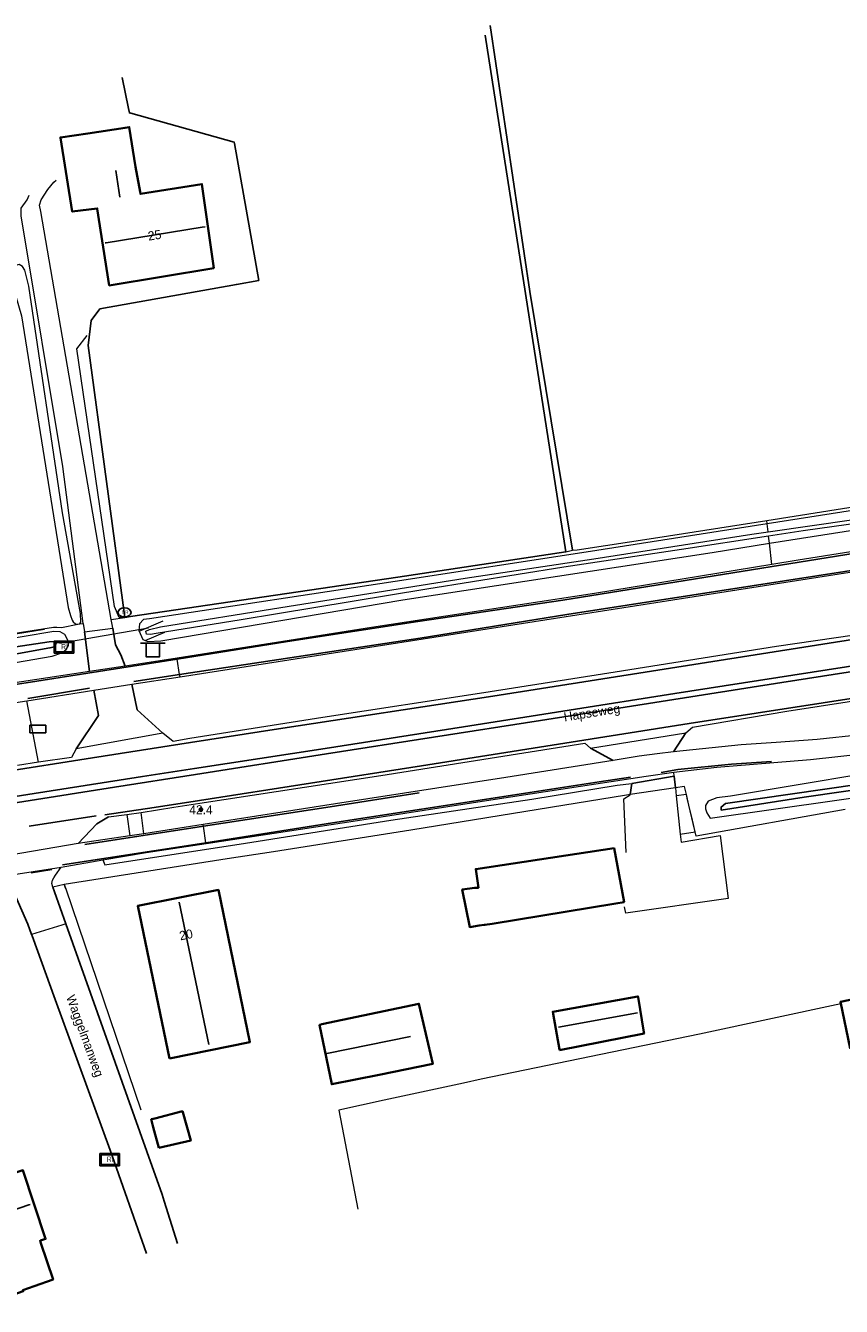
# Model space of a CAD drawing. Header units: metres. Extents: x 169249 to 194689, y 406250 to 412203.
# Tile 258 of 442: x 185880 to 185971, y 410450 to 410593. Entities that reach past the tile are written whole.
import ezdxf
from ezdxf.enums import TextEntityAlignment as Align

# ---------------------------------------------------------------- set-up
doc = ezdxf.new("R2010")
doc.units = ezdxf.units.M
doc.linetypes.add('BGT_NLCS_N264$0$AM-AS', pattern=[16, 10, -2, 2, -2])
doc.layers.get('0').update_dxf_attribs({"linetype": 'CONTINUOUS'})
for name, color, linetype, lineweight in [('BGT_NLCS_N264$0$B-WE-AM-AS_KUNSTWERK_DUIKER-GV', 252, 'BGT_NLCS_N264$0$AM-AS', 18), ('BGT_NLCS_N264$0$B-WE-IE-TERREINAFSCHEIDING_KUNSTMATIG_HEKWERK-G', 252, 'BGT_NLCS_N264$0$IE-TERREINAFSCHEIDING-KUNSTMATIG', 18), ('BGT_NLCS_N264$0$B-WE-IE-TERREINAFSCHEIDING_KUNSTMATIG_MUUR-G', 252, 'BGT_NLCS_N264$0$IE-TERREINAFSCHEIDING-KUNSTMATIG-DICHT', 18), ('BGT_NLCS_N264$0$B-WE-OG-TOPOGRAFIE_BEBOUWING-G', 252, 'CONTINUOUS', 35), ('BGT_NLCS_N264$0$B-WE-OG-TOPOGRAFIE_CULTUURSCHEIDING-G', 252, 'CONTINUOUS', 18), ('BGT_NLCS_N264$0$B-WE-OG-TOPOGRAFIE_TERREIN_AGRARISCH-GV', 252, 'CONTINUOUS', 18), ('BGT_NLCS_N264$0$B-WE-OG-TOPOGRAFIE_TERREIN_GROEN-GV', 252, 'CONTINUOUS', 18), ('BGT_NLCS_N264$0$B-WE-OG-TOPOGRAFIE_TERREIN_GROEN_BOS-GV', 252, 'CONTINUOUS', 18), ('BGT_NLCS_N264$0$B-WE-OG-TOPOGRAFIE_TERREIN_ONBEGROEID-GV', 252, 'CONTINUOUS', 18), ('BGT_NLCS_N264$0$B-WE-OG-TOPOGRAFIE_WATER-GV', 252, 'CONTINUOUS', 18), ('BGT_NLCS_N264$0$B-WE-OG-TOPOGRAFIE_WEG_BERM-GV', 252, 'CONTINUOUS', 18), ('BGT_NLCS_N264$0$B-WE-OG-TOPOGRAFIE_WEG_RIJWEG-GV', 252, 'CONTINUOUS', 18), ('BGT_NLCS_N264$0$B-WE-OG-TOPOGRAFIE_WEG_RIJWIELPAD-GV', 252, 'CONTINUOUS', 18), ('BGT_NLCS_N264$0$B-WE-OG-TOPOGRAFIE_WEG_VERHARD-G', 252, 'CONTINUOUS', 18), ('BGT_NLCS_N264$0$B-WE-VW-VERKEERSTEKEN_BORD-S', 252, 'CONTINUOUS', 25), ('X-XX-AL-REFERENTIE-G', 7, 'CONTINUOUS', 18)]:
    doc.layers.add(name, color=color, linetype=linetype, lineweight=lineweight)
for name, color, linetype in [('BGT_NLCS_N264$0$B-WE-IE-MEUBILAIR_WEGMEUBILAIR-S', 252, 'CONTINUOUS'), ('BGT_NLCS_N264$0$B-WE-IE-TERREINAFSCHEIDING_KUNSTMATIG_HEKWERK_RASTER-G', 252, 'CONTINUOUS'), ('BGT_NLCS_N264$0$B-WE-KG-KADASTRAAL_NOK-G', 252, 'CONTINUOUS'), ('BGT_NLCS_N264$0$B-WE-KL-WATER_BRANDLEIDING_PUT-S', 252, 'CONTINUOUS'), ('BGT_NLCS_N264$0$B-WE-OG-TOPOGRAFIE_WATER_SLOOT-GV', 252, 'CONTINUOUS'), ('BGT_NLCS_N264$0$B-WE-OG-TOPOGRAFIE_WEG_INRIT-GV', 252, 'CONTINUOUS'), ('BGT_NLCS_N264$0$B-WE-OG-TOPOGRAFIE_WEG_RIJWEG-G', 252, 'CONTINUOUS'), ('BGT_NLCS_N264$0$B-WE-VW-MARKERING-G', 252, 'CONTINUOUS'), ('BGT_NLCS_N264$0$Label_Nummeraanduidingreeks', 252, 'CONTINUOUS'), ('BGT_NLCS_N264$0$Label_Openbareruimte', 252, 'CONTINUOUS'), ('BGT_NLCS_N264$0$Label_Puntobject', 252, 'CONTINUOUS'), ('BGT_NLCS_N264$0$Taludsymbool_Oever', 252, 'CONTINUOUS')]:
    doc.layers.add(name, color=color, linetype=linetype)
doc.styles.add('BGT_NLCS_N264$0$NLCS-ISO', font='NLCS-ISO.ttf')
doc.styles.add('BGT_NLCS_N264$0$STANDARD', font='txt')
doc.linetypes.add('BGT_NLCS_N264$0$IE-TERREINAFSCHEIDING-KUNSTMATIG', pattern='A,4,[82,NLCS.SHX,S=0.75,R=90,X=0,Y=0],4,-2', length=10)
doc.linetypes.add('BGT_NLCS_N264$0$IE-TERREINAFSCHEIDING-KUNSTMATIG-DICHT', pattern='A,8,-1,[82,NLCS.SHX,S=0.75,R=90,X=0,Y=0],-1', length=10)

# ---------------------------------------------------------------- blocks, each defined once
blk = doc.blocks.new('BGT_NLCS_N264$0$SVW-VERKEERSTEKEN_BORD_ANWB-SO')
blk.add_line((-1.375, 0), (1.375, 0))
at = {"flags": 128}
blk.add_lwpolyline([(-0.75, 0), (-0.75, -1.5), (0.75, -1.5), (0.75, 0)], close=True, dxfattribs=at)
blk = doc.blocks.new('BGT_NLCS_N264$0$SKL-ET_OV_KAST_ALGEMEEN-SO')
for p, q in [((-0.91, 0.44), (0.84, 0.44)), ((-0.91, -0.43), (-0.91, 0.44)), ((0.84, 0.44), (0.84, -0.43)), ((0.84, -0.43), (-0.91, -0.43))]:
    blk.add_line(p, q)
blk = doc.blocks.new('BGT_NLCS_N264$0$SRI-TERREINKAST-SO')
at = {"ltscale": 0.1}
h = blk.add_hatch(color=256, dxfattribs=at)
h.paths.add_polyline_path([(1.16, 0.64), (-1.01, 0.64), (-1.01, -0.71), (1.16, -0.71)])
h.paths.add_polyline_path([(1.01, 0.49), (-0.86, 0.49), (-0.86, -0.56), (1.01, -0.56)], flags=16)
at = {"flags": 128}
for points in [[(1.16, 0.64), (-1.01, 0.64), (-1.01, -0.71), (1.16, -0.71)], [(1.01, 0.49), (-0.86, 0.49), (-0.86, -0.56), (1.01, -0.56)]]:
    blk.add_lwpolyline(points, close=True, dxfattribs=at)
at = {"style": 'BGT_NLCS_N264$0$NLCS-ISO'}
blk.add_text('RI', height=0.6, dxfattribs=at).set_placement((-0.26, -0.29))
blk = doc.blocks.new('BGT_NLCS_N264$0$SIE-WEG_STRAATPOT_BRANDKRAAN-SO')
blk.add_ellipse((0, 0), major_axis=(-0.729, 0), ratio=0.685994)
at = {"style": 'BGT_NLCS_N264$0$NLCS-ISO'}
blk.add_text('BR', height=0.4, dxfattribs=at).set_placement((-0.3, -0.15))
blk = doc.blocks.new('BGT_NLCS_N264$0$SIE-WEG_PAAL_ALGEMEEN_TYPE_02-SO')
at = {"ltscale": 0.5}
h = blk.add_hatch(color=256, dxfattribs=at)
h.paths.add_polyline_path([(0, 0), (0.1875, 0, 0.41421356), (0, 0.1875)])
h.paths.add_polyline_path([(0, -0.1875), (0, 0), (-0.1875, 0, 0.41421356)])
for p, q in [((-0.1875, 0), (0.1875, 0)), ((0, -0.1875), (0, 0.1875))]:
    blk.add_line(p, q, dxfattribs=at)
blk.add_circle((0, 0), 0.1875, dxfattribs=at)
blk = doc.blocks.new('BGT_NLCS_N264$0$BGT_NLCS_N264_ACAD_1_FMEBLOCK15')
at = {"layer": 'BGT_NLCS_N264$0$Taludsymbool_Oever', "color": 7, "lineweight": 18}
for p, q in [((-1.43, -0.05, 10.66), (1.24, 1.08, 10.66)), ((-0.76, -1.08, 10.66), (1.43, -0.15, 10.66))]:
    blk.add_line(p, q, dxfattribs=at)
blk = doc.blocks.new('BGT_NLCS_N264')
at = {"layer": 'BGT_NLCS_N264$0$B-WE-AM-AS_KUNSTWERK_DUIKER-GV'}
blk.add_line((185884.24, 410523.95, 9.84), (185894.09, 410525.64, 9.8), dxfattribs=at)
at = {"layer": 'BGT_NLCS_N264$0$B-WE-IE-TERREINAFSCHEIDING_KUNSTMATIG_HEKWERK-G'}
for p, q in [((185953.94, 410507.1, 10.74), (185953.73, 410507.98, 10.74)), ((185954.22, 410505.91, 10.73), (185953.94, 410507.1, 10.74)), ((185955.03, 410502.47, 10.71), (185954.22, 410505.91, 10.73)), ((185971.61, 410505.43, 10.69), (185955.03, 410502.47, 10.71)), ((185884.74, 410497.1, 10.76), (185884.74, 410497.1, 10.76)), ((185884.74, 410497.1, 10.76), (185884.91, 410496.6, 10.76)), ((185884.91, 410496.6, 10.76), (185893.26, 410472.02, 10.75))]:
    blk.add_line(p, q, dxfattribs=at)
blk.add_polyline3d([(185971.13, 410483.79, 10.56), (185955.39, 410480.44, 10.61), (185931.1, 410475.41, 10.62), (185929.13, 410475, 10.62), (185920.32, 410473.09, 10.66), (185915.27, 410471.99, 10.69)], dxfattribs=at)
at = {"layer": 'BGT_NLCS_N264$0$B-WE-IE-TERREINAFSCHEIDING_KUNSTMATIG_HEKWERK_RASTER-G'}
for p, q in [((185931.56, 410591.58, 10.59), (185940.51, 410534.09, 10.55)), ((185940.51, 410534.09, 10.55), (185921.83, 410531.29, 10.52)), ((185921.83, 410531.29, 10.52), (185892.11, 410526.9, 10.66)), ((185892.11, 410526.9, 10.66), (185891.48, 410526.8, 10.66)), ((185882.53, 410525.5, 10.53), (185873.69, 410524.05, 10.53))]:
    blk.add_line(p, q, dxfattribs=at)
for points in [[(185941.28, 410534.26, 10.47), (185936.51, 410563.06, 10.53), (185932.11, 410592.64, 10.56)], [(185891.48, 410526.8, 10.66), (185887.4, 410557.04, 10.77), (185887.71, 410559.82, 10.81), (185888.7, 410561.11, 10.82), (185903.89, 410563.85, 10.63), (185906.37, 410564.29, 10.6), (185903.66, 410579.51, 10.54), (185903.63, 410579.68, 10.54), (185892.13, 410582.89, 10.68), (185891.98, 410582.93, 10.69), (185891.88, 410583.43, 10.67), (185891.19, 410586.86, 10.6)]]:
    blk.add_polyline3d(points, dxfattribs=at)
at = {"layer": 'BGT_NLCS_N264$0$B-WE-IE-TERREINAFSCHEIDING_KUNSTMATIG_MUUR-G'}
blk.add_line((185947.26, 410507.04, 10.96), (185923.28, 410503.12, 10.91), dxfattribs=at)
at = {"layer": 'BGT_NLCS_N264$0$B-WE-KG-KADASTRAAL_NOK-G'}
for p, q in [((185890.92, 410573.55, 15), (185890.46, 410576.53, 14.98)), ((185900.8, 410479.27, 18.31), (185897.52, 410495.11, 18.29)), ((185948.5, 410482.8, 13.38), (185939.73, 410481.21, 13.35)), ((185923.25, 410480.17, 15.08), (185913.96, 410478.27, 15.13))]:
    blk.add_line(p, q, dxfattribs=at)
for points in [[(185900.41, 410570.26, 17.31), (185900.08, 410570.21, 17.31), (185889.38, 410568.48, 17.31), (185889.29, 410568.46, 17.31)], [(185880.94, 410461.5, 18.65), (185880.81, 410461.45, 18.65), (185873.7, 410459, 18.64)]]:
    blk.add_polyline3d(points, dxfattribs=at)
at = {"layer": 'BGT_NLCS_N264$0$B-WE-OG-TOPOGRAFIE_BEBOUWING-G'}
for points in [[(185887.36, 410580.65, 13.99), (185891.49, 410581.28, 13.95), (185891.97, 410581.35, 13.95), (185892.66, 410576.93, 13.97), (185893.17, 410574.15, 13.89), (185893.21, 410573.91, 14.61), (185900.04, 410575.01, 14.61), (185901.37, 410565.66, 14.57), (185889.73, 410563.73, 14.65), (185888.41, 410572.27, 15.12), (185888.41, 410572.29, 14.05), (185885.62, 410571.94, 14.05), (185885.62, 410571.96, 14.05), (185884.32, 410580.14, 14.02), (185884.31, 410580.19, 14.02), (185887.36, 410580.65, 13.99)], [(185931.45, 410492.6, 12.84), (185930.88, 410492.51, 12.81), (185929.84, 410492.34, 12.78), (185929, 410496.54, 12.73), (185930.39, 410496.73, 12.83), (185930.8, 410496.72, 13.71), (185930.51, 410498.79, 13.26), (185945.9, 410501.12, 13.34), (185947, 410495.13, 14.47), (185946.1, 410494.98, 14.47), (185932.32, 410492.72, 14.4), (185931.52, 410492.59, 14.39), (185931.47, 410492.59, 13.4), (185931.45, 410492.6, 12.84)], [(185896.45, 410477.72, 14.32), (185892.9, 410494.71, 14.27), (185901.88, 410496.49, 14.4), (185905.38, 410479.55, 14.35), (185896.45, 410477.72, 14.32)], [(185981.85, 410480.89, 12.82), (185980.84, 410480.68, 12.87), (185972.25, 410478.86, 13.32), (185972.17, 410478.85, 13.32), (185971.08, 410484.02, 13.35), (185980.73, 410486.04, 12.56), (185981.85, 410480.89, 12.82)], [(185914.51, 410474.87, 13.1), (185914.48, 410474.86, 13.11), (185913.14, 410481.48, 13.1), (185913.19, 410481.49, 13.1), (185913.38, 410481.53, 13.1), (185924.18, 410483.81, 13.03), (185925.72, 410477.12, 13.08), (185919.75, 410475.92, 13.09), (185914.51, 410474.87, 13.1)], [(185939.83, 410478.66, 12.89), (185939.82, 410478.72, 12.89), (185939.12, 410482.7, 13.02), (185939.08, 410482.92, 13.02), (185948.55, 410484.63, 13.05), (185948.57, 410484.54, 13.05), (185949.2, 410480.67, 12.9), (185949.23, 410480.51, 12.89), (185939.83, 410478.66, 12.89)], [(185895.24, 410467.78, 12.71), (185894.64, 410470.09, 13.19), (185894.41, 410470.96, 13.37), (185894.45, 410470.97, 13.37), (185894.8, 410471.06, 13.37), (185897.88, 410471.85, 13.38), (185897.92, 410471.74, 13.36), (185898.81, 410468.59, 12.71), (185895.24, 410467.78, 12.71)], [(185875.38, 410450.15, 14.19), (185873.9, 410454.47, 14.18), (185874.04, 410455.12, 16.48), (185871.59, 410462.43, 16.41), (185880.13, 410465.3, 16.36), (185882.66, 410457.65, 16.43), (185882.08, 410457.48, 16.32), (185882.05, 410457.47, 16.32), (185882.13, 410457.18, 14.08), (185883.49, 410453.15, 14.12), (185881.37, 410452.39, 14.16), (185880.12, 410451.94, 14.19), (185880.17, 410451.83, 14.19), (185875.38, 410450.15, 14.19)]]:
    blk.add_polyline3d(points, dxfattribs=at)
at = {"layer": 'BGT_NLCS_N264$0$B-WE-OG-TOPOGRAFIE_CULTUURSCHEIDING-G'}
for points in [[(185886.45, 410526.07, 10.64), (185886.59, 410526.27, 10.64), (185886.53, 410527.25, 10.64), (185884.53, 410538.45, 10.63), (185880.78, 410563.65, 10.6), (185880.36, 410565.42, 10.59), (185880.09, 410565.85, 10.6), (185879.71, 410566.06, 10.6), (185879.3, 410565.96, 10.59), (185878.75, 410565.23, 10.6), (185878.73, 410564.68, 10.6), (185879.99, 410560.33, 10.57), (185885.17, 410527.89, 10.57), (185885.41, 410527, 10.62), (185885.6, 410526.49, 10.63), (185885.74, 410526.32, 10.64), (185885.98, 410526.1, 10.64), (185886.26, 410526.04, 10.64)], [(185891.48, 410526.8, 10.66), (185890.84, 410526.78, 10.72), (185890.32, 410528, 10.72), (185886.13, 410556.68, 10.75), (185887.28, 410558.17, 10.78)]]:
    blk.add_polyline3d(points, dxfattribs=at)
at = {"layer": 'BGT_NLCS_N264$0$B-WE-OG-TOPOGRAFIE_TERREIN_AGRARISCH-GV'}
for p, q in [((185940.51, 410534.09, 10.55), (185941.28, 410534.26, 10.47)), ((185941.28, 410534.26, 10.47), (185941.77, 410534.33, 10.47)), ((185892.11, 410526.9, 10.66), (185921.83, 410531.29, 10.52)), ((185892.11, 410526.9, 10.66), (185892.11, 410526.9, 10.66))]:
    blk.add_line(p, q, dxfattribs=at)
blk.add_polyline3d([(185873.69, 410524.07, 10.55), (185879.97, 410525.14, 10.51), (185883.54, 410525.73, 10.54), (185883.92, 410525.72, 10.55)], dxfattribs=at)
at = {"layer": 'BGT_NLCS_N264$0$B-WE-OG-TOPOGRAFIE_TERREIN_GROEN-GV'}
for p, q in [((185884.74, 410497.1, 10.76), (185883.48, 410496.77, 10.78)), ((185884.91, 410496.6, 10.4), (185884.74, 410497.1, 10.76)), ((185884.74, 410497.1, 10.76), (185884.74, 410497.1, 10.76))]:
    blk.add_line(p, q, dxfattribs=at)
at = {"layer": 'BGT_NLCS_N264$0$B-WE-OG-TOPOGRAFIE_TERREIN_GROEN_BOS-GV'}
blk.add_line((185962.88, 410537.58, 10.46), (185981.12, 410540.45, 10.56), dxfattribs=at)
blk.add_polyline3d([(185941.77, 410534.33, 10.47), (185950.76, 410535.68, 10.39), (185962.88, 410537.58, 10.46)], dxfattribs=at)
at = {"layer": 'BGT_NLCS_N264$0$B-WE-OG-TOPOGRAFIE_TERREIN_ONBEGROEID-GV', "linetype": 'Continuous'}
for p, q in [((185889.96, 410526.58, 10.77), (185891.48, 410526.8, 10.66)), ((185891.48, 410526.8, 10.66), (185892.11, 410526.9, 10.66)), ((185886.26, 410526.04, 10.64), (185886.45, 410526.07, 10.64)), ((185886.45, 410526.07, 10.64), (185886.85, 410526.13, 10.68)), ((185886.85, 410526.13, 10.68), (185886.97, 410525.18, 10.69)), ((185886.97, 410525.18, 10.69), (185890.12, 410525.61, 10.77)), ((185953.73, 410507.98, 10.74), (185952.71, 410507.83, 10.86)), ((185953.94, 410507.1, 10.74), (185953.73, 410507.98, 10.74)), ((185947.68, 410507.1, 10.74), (185947.26, 410507.04, 10.96)), ((185952.71, 410507.83, 10.86), (185947.68, 410507.1, 10.74)), ((185955.03, 410502.47, 10.71), (185954.92, 410502.93, 10.72))]:
    blk.add_line(p, q, dxfattribs=at)
for points in [[(185890.12, 410525.61, 10.77), (185890.05, 410526.01, 10.77), (185889.96, 410526.58, 10.77)], [(185883.92, 410525.72, 10.55), (185884.43, 410525.69, 10.57), (185886.26, 410526.04, 10.64)], [(185923.28, 410503.12, 10.91), (185908, 410500.73, 10.85), (185902.84, 410499.93, 10.83), (185884.74, 410497.1, 10.76)]]:
    blk.add_polyline3d(points, dxfattribs=at)
at = {"layer": 'BGT_NLCS_N264$0$B-WE-OG-TOPOGRAFIE_WATER-GV'}
for p, q in [((185963.03, 410536.32, 9.76), (185962.93, 410537.2, 10.42)), ((185961.23, 410536.06, 9.75), (185963.03, 410536.32, 9.76)), ((185963.18, 410535.04, 10.62), (185963.09, 410535.84, 9.8)), ((185953.94, 410507.1, 10.74), (185952.81, 410506.95, 5.67)), ((185953.94, 410507.1, 10.74), (185953.94, 410507.1, 10.74)), ((185953.26, 410502.7, 4.16), (185954.92, 410502.93, 10.72))]:
    blk.add_line(p, q, dxfattribs=at)
for points in [[(185963.18, 410535.04, 10.62), (185982.64, 410538.1, 10.66), (185983.29, 410538.33, 10.66), (185983.67, 410538.63, 10.66), (185983.87, 410538.91, 10.67), (185984.04, 410539.55, 10.66), (185983.99, 410540.08, 10.6), (185983.74, 410540.36, 10.56), (185983.61, 410540.43, 10.52), (185982.74, 410540.34, 10.47), (185979.55, 410539.8, 10.42), (185962.93, 410537.2, 10.42)], [(185963.03, 410536.32, 9.76), (185977.21, 410538.37, 9.82), (185982.42, 410539.34, 9.86), (185982.48, 410539.21, 9.88), (185982.49, 410538.95, 9.89), (185982.46, 410538.83, 9.89), (185981.81, 410538.49, 9.89), (185966.92, 410536.43, 9.81), (185963.09, 410535.84, 9.8)], [(185962.93, 410537.2, 10.42), (185942.8, 410534.05, 10.42), (185921.54, 410530.8, 10.44), (185894.21, 410526.65, 10.46), (185893.53, 410526.57, 10.54), (185893.11, 410526.07, 10.61), (185893.02, 410525.35, 10.66), (185893.31, 410524.67, 10.66), (185893.49, 410524.33, 10.68), (185894.04, 410524.11, 10.69), (185895.48, 410524.19, 10.69), (185922.38, 410528.77, 10.61), (185956.8, 410534.03, 10.61), (185963.18, 410535.04, 10.62)], [(185963.09, 410535.84, 9.8), (185953.41, 410534.34, 9.77), (185940.29, 410532.37, 9.76), (185925.07, 410529.93, 9.76), (185908.44, 410527.2, 9.76), (185904.4, 410526.53, 9.8), (185894.97, 410525.01, 9.8), (185894.33, 410524.91, 9.8), (185893.87, 410524.95, 9.8), (185893.81, 410525.27, 9.8), (185894.22, 410525.47, 9.8), (185895.45, 410525.74, 9.8), (185908.82, 410527.9, 9.76), (185929.34, 410531.15, 9.78), (185943.66, 410533.32, 9.75), (185961.23, 410536.06, 9.75)], [(185870.21, 410522.56, 10.56), (185869.87, 410521.81, 10.61), (185869.93, 410521.33, 10.62), (185870.63, 410520.34, 10.68), (185871.11, 410520.37, 10.69), (185883.39, 410522.49, 10.66), (185884.47, 410522.85, 10.66), (185884.93, 410523.22, 10.66), (185885.19, 410523.68, 10.66), (185885.16, 410524.18, 10.62), (185884.8, 410524.89, 10.61), (185884.28, 410525.2, 10.57), (185883.57, 410525.23, 10.54), (185880.05, 410524.64, 10.51), (185871.16, 410523.13, 10.55), (185870.21, 410522.56, 10.56)], [(185958.85, 410506.91, 10.74), (185957.32, 410506.72, 10.74), (185956.36, 410506.37, 10.73), (185956.05, 410505.86, 10.73), (185956.05, 410505.5, 10.73), (185956.2, 410505.04, 10.73), (185956.58, 410504.46, 10.71), (185984.52, 410508.44, 10.59), (186004.03, 410511.43, 10.7), (186004.55, 410511.62, 10.71), (186004.96, 410511.81, 10.72), (186005.41, 410512.43, 10.72), (186005.38, 410513.16, 10.76), (186005.28, 410513.69, 10.77), (186005.06, 410513.97, 10.78), (186004.63, 410514.14, 10.79), (186004.1, 410514.16, 10.8), (186002.56, 410514.07, 10.79), (185980.98, 410510.63, 10.65), (185958.85, 410506.91, 10.74)], [(185954.22, 410505.91, 10.73), (185954.08, 410506.5, 10.74), (185953.94, 410507.1, 10.74)], [(185954.92, 410502.93, 10.72), (185954.61, 410504.25, 10.72), (185954.29, 410505.61, 10.73), (185954.22, 410505.91, 10.73)]]:
    blk.add_polyline3d(points, dxfattribs=at)
at = {"layer": 'BGT_NLCS_N264$0$B-WE-OG-TOPOGRAFIE_WATER_SLOOT-GV'}
for points in [[(185871.02, 410521.5, 9.75), (185871.67, 410521.46, 9.75), (185875.51, 410522.1, 9.76), (185877.17, 410522.34, 9.84), (185883.14, 410523.41, 9.86), (185883.63, 410523.53, 9.86), (185883.83, 410523.89, 9.86), (185883.76, 410524.12, 9.85), (185883.07, 410524.07, 9.83), (185871.63, 410522.39, 9.75), (185870.93, 410521.99, 9.75), (185870.8, 410521.8, 9.75), (185871.02, 410521.5, 9.75)], [(185994.13, 410511.65, 9.85), (185980.37, 410509.28, 9.83), (185958.3, 410506.08, 9.82), (185957.79, 410505.7, 9.82), (185957.79, 410505.53, 9.82), (185957.82, 410505.37, 9.82), (185967.03, 410506.79, 9.81), (185980.7, 410508.76, 9.84), (185993.89, 410510.76, 9.84), (186003.41, 410512.23, 9.84), (186003.86, 410512.52, 9.84), (186003.97, 410512.67, 9.84), (186003.77, 410513.11, 9.84), (186002.33, 410512.97, 9.84), (185994.13, 410511.65, 9.85)]]:
    blk.add_polyline3d(points, dxfattribs=at)
at = {"layer": 'BGT_NLCS_N264$0$B-WE-OG-TOPOGRAFIE_WEG_BERM-GV'}
for p, q in [((185962.93, 410537.2, 10.42), (185962.88, 410537.58, 10.46)), ((185963.46, 410532.67, 10.73), (185963.18, 410535.04, 10.62))]:
    blk.add_line(p, q, dxfattribs=at)
at = {"layer": 'BGT_NLCS_N264$0$B-WE-OG-TOPOGRAFIE_WEG_INRIT-GV'}
for p, q in [((185886.97, 410525.18, 10.69), (185887.54, 410520.79, 10.72)), ((185952.52, 410511.85, 10.9), (185953.89, 410513.95, 10.99)), ((185943.27, 410512.25, 10.92), (185945.78, 410510.87, 10.87)), ((185947.86, 410508.33, 10.96), (185947.68, 410507.1, 10.74)), ((185952.58, 410509.12, 10.87), (185947.86, 410508.33, 10.96)), ((185952.71, 410507.83, 10.86), (185952.58, 410509.12, 10.87))]:
    blk.add_line(p, q, dxfattribs=at)
for points in [[(185891.51, 410521.37, 10.72), (185891.01, 410522.63, 10.76), (185890.45, 410523.74, 10.77), (185890.12, 410525.61, 10.77)], [(185895.68, 410513.92, 10.99), (185892.83, 410516.53, 10.96), (185892.25, 410519.38, 10.88)], [(185888.04, 410518.71, 10.73), (185888.53, 410515.87, 10.9), (185886.04, 410512.16, 10.9)], [(185886.28, 410501.63, 10.85), (185888.37, 410503.85, 10.95), (185889.65, 410504.61, 10.93)]]:
    blk.add_polyline3d(points, dxfattribs=at)
at = {"layer": 'BGT_NLCS_N264$0$B-WE-OG-TOPOGRAFIE_WEG_RIJWEG-G'}
for points in [[(185884.91, 410492.69, 10.6), (185883.64, 410496.27, 10.75), (185883.48, 410496.77, 10.78)], [(185879.36, 410495.72, 10.76), (185880.67, 410492.67, 10.69), (185881.1, 410491.51, 10.65)], [(185897.34, 410457.15, 10.76), (185895.86, 410461.84, 10.79), (185895.61, 410462.61, 10.79), (185893.92, 410467.37, 10.76), (185884.91, 410492.69, 10.6)], [(185881.1, 410491.51, 10.65), (185881.15, 410491.37, 10.65), (185883.73, 410484.3, 10.66), (185889.85, 410467.52, 10.7), (185893.87, 410456.03, 10.68)]]:
    blk.add_polyline3d(points, dxfattribs=at)
at = {"layer": 'BGT_NLCS_N264$0$B-WE-OG-TOPOGRAFIE_WEG_RIJWEG-GV'}
for p, q in [((185895.68, 410513.92, 10.99), (185886.04, 410512.16, 10.9)), ((185943.27, 410512.25, 10.92), (185953.89, 410513.95, 10.99)), ((185881.85, 410510.68, 11.01), (185879.52, 410510.31, 10.98)), ((185891.71, 410504.88, 10.96), (185893.3, 410505.08, 10.93)), ((185889.65, 410504.61, 10.93), (185891.71, 410504.88, 10.96))]:
    blk.add_line(p, q, dxfattribs=at)
for points in [[(185983.78, 410527.25, 10.97), (185983.35, 410526.39, 11.07), (185963.97, 410523.56, 11.01), (185946.02, 410520.7, 11.03), (185945.3, 410520.59, 11.03), (185931.41, 410518.42, 11.01), (185913.48, 410515.65, 10.99), (185898.69, 410513.32, 11.02), (185896.83, 410512.98, 11.02), (185895.68, 410513.92, 10.99)], [(185953.89, 410513.95, 10.99), (185954.6, 410514.58, 10.97), (185965.13, 410516.37, 10.96), (185989.31, 410520.1, 10.98)], [(185886.04, 410512.16, 10.9), (185885.55, 410511.23, 10.99), (185881.85, 410510.68, 11.01)], [(185893.3, 410505.08, 10.93), (185896.92, 410505.68, 10.98), (185899.82, 410506.13, 10.98), (185919.94, 410509.21, 10.97), (185942.65, 410512.81, 10.96), (185943.27, 410512.25, 10.92)], [(185883.48, 410496.77, 10.78), (185883.34, 410497.2, 10.8), (185883.41, 410497.56, 10.8), (185883.56, 410497.84, 10.8), (185883.75, 410498.11, 10.8), (185884.38, 410499.01, 10.81)]]:
    blk.add_polyline3d(points, dxfattribs=at)
at = {"layer": 'BGT_NLCS_N264$0$B-WE-OG-TOPOGRAFIE_WEG_RIJWIELPAD-GV'}
for p, q in [((185897.28, 410522.28, 10.72), (185891.51, 410521.37, 10.72)), ((185897.3, 410522.17, 10.72), (185897.28, 410522.28, 10.72)), ((185897.57, 410520.44, 10.73), (185897.3, 410522.17, 10.72)), ((185891.51, 410521.37, 10.72), (185887.54, 410520.79, 10.72)), ((185888.04, 410518.71, 10.73), (185892.25, 410519.38, 10.88)), ((185892.25, 410519.38, 10.88), (185897.61, 410520.2, 10.73)), ((185897.61, 410520.2, 10.73), (185897.57, 410520.44, 10.73)), ((185880.57, 410517.52, 10.71), (185888.04, 410518.71, 10.73)), ((185878.4, 410517.18, 10.72), (185880.57, 410517.52, 10.71)), ((185881.85, 410510.68, 11.01), (185880.57, 410517.52, 10.71)), ((185952.58, 410509.12, 10.87), (185952.53, 410509.57, 10.88)), ((185893.58, 410502.72, 10.86), (185893.3, 410505.08, 10.93)), ((185891.71, 410504.88, 10.96), (185892.03, 410502.51, 10.87)), ((185900.19, 410503.76, 10.86), (185893.58, 410502.72, 10.86)), ((185900.22, 410503.57, 10.86), (185900.19, 410503.76, 10.86)), ((185892.03, 410502.51, 10.87), (185886.28, 410501.63, 10.85)), ((185893.58, 410502.72, 10.86), (185892.03, 410502.51, 10.87)), ((185900.5, 410501.73, 10.84), (185900.22, 410503.57, 10.86)), ((185900.51, 410501.65, 10.84), (185900.5, 410501.73, 10.84)), ((185884.38, 410499.01, 10.81), (185889.03, 410499.81, 10.84)), ((185877.67, 410497.99, 10.8), (185884.38, 410499.01, 10.81))]:
    blk.add_line(p, q, dxfattribs=at)
for points in [[(185983.25, 410535.84, 10.74), (185966.38, 410533.15, 10.73), (185963.46, 410532.67, 10.73)], [(185897.61, 410520.2, 10.73), (185917.07, 410523.22, 10.76), (185946.97, 410527.91, 10.77), (185977.57, 410532.7, 10.8), (185985.76, 410533.93, 10.78)], [(185963.46, 410532.67, 10.73), (185943.71, 410529.47, 10.74), (185918.9, 410525.68, 10.7), (185897.28, 410522.28, 10.72)], [(185887.54, 410520.79, 10.72), (185879.98, 410519.63, 10.69), (185861.36, 410516.79, 10.69), (185841.89, 410513.72, 10.72)], [(185989.91, 410516.36, 10.83), (185981.46, 410514.92, 10.81), (185976.23, 410514.15, 10.82), (185973.36, 410513.73, 10.81), (185968.47, 410513.2, 10.8), (185963.93, 410512.87, 10.82), (185960.04, 410512.62, 10.85), (185952.52, 410511.85, 10.9)], [(185952.53, 410509.57, 10.88), (185957.31, 410510.15, 10.8), (185967.73, 410511, 10.79), (185973.83, 410511.66, 10.79), (185982.28, 410512.9, 10.78), (185999.66, 410515.61, 10.79)], [(185945.78, 410510.87, 10.87), (185933.86, 410508.99, 10.89), (185914.9, 410506.05, 10.87), (185900.19, 410503.76, 10.86)], [(185952.52, 410511.85, 10.9), (185950.67, 410511.63, 10.89), (185948.67, 410511.35, 10.88), (185945.78, 410510.87, 10.87)], [(185900.51, 410501.65, 10.84), (185917.34, 410504.22, 10.88), (185932.66, 410506.58, 10.9), (185949.48, 410509.15, 10.83), (185952.53, 410509.57, 10.88)], [(185889.03, 410499.81, 10.84), (185889.26, 410499.28, 10.83), (185904.88, 410501.7, 10.91), (185921.05, 410504.23, 10.9), (185936.73, 410506.57, 10.93), (185946.23, 410508.12, 10.88), (185947.86, 410508.33, 10.96)], [(185886.28, 410501.63, 10.85), (185880.02, 410500.58, 10.84), (185875.59, 410499.86, 10.82)], [(185889.03, 410499.81, 10.84), (185893.85, 410500.63, 10.82), (185900.51, 410501.65, 10.84)]]:
    blk.add_polyline3d(points, dxfattribs=at)
at = {"layer": 'BGT_NLCS_N264$0$B-WE-OG-TOPOGRAFIE_WEG_VERHARD-G'}
for p, q in [((185952.71, 410507.83, 10.86), (185952.81, 410506.95, 10.84)), ((185952.81, 410506.95, 10.84), (185953.26, 410502.7, 10.79))]:
    blk.add_line(p, q, dxfattribs=at)
for points in [[(185889.96, 410526.58, 10.77), (185882.12, 410571.95, 10.76), (185881.97, 410572.65, 10.78), (185882.18, 410573.27, 10.78), (185882.89, 410574.42, 10.79), (185883.59, 410575.21, 10.8), (185883.85, 410575.45, 10.8)], [(185886.85, 410526.13, 10.68), (185884.59, 410543.58, 10.56), (185879.95, 410571.49, 10.72), (185879.93, 410572.33, 10.74), (185880.59, 410573.26, 10.76), (185880.83, 410573.76, 10.77)], [(185947.23, 410500.64, 10.78), (185946.99, 410506.61, 10.9), (185947.67, 410507.06, 10.73), (185947.68, 410507.1, 10.74)], [(185953.26, 410502.7, 10.79), (185953.36, 410501.79, 10.78), (185957.68, 410502.54, 10.73), (185958.58, 410495.51, 10.67), (185947.19, 410493.89, 10.64), (185947.07, 410494.6, 10.64)], [(185884.91, 410492.69, 10.6), (185884.47, 410492.56, 10.61), (185881.1, 410491.51, 10.65)], [(185915.27, 410471.99, 10.69), (185915.27, 410471.98, 10.68), (185917.4, 410460.96, 10.68)]]:
    blk.add_polyline3d(points, dxfattribs=at)
at = {"layer": 'BGT_NLCS_N264$0$B-WE-VW-MARKERING-G'}
for p, q in [((185892.47, 410519.67, 10.8), (185897.57, 410520.44, 10.8)), ((185880.68, 410517.79, 10.81), (185887.53, 410518.94, 10.84))]:
    blk.add_line(p, q, dxfattribs=at)
at = {"layer": 'BGT_NLCS_N264$0$B-WE-VW-MARKERING-G', "linetype": 'Continuous'}
for p, q in [((185880.83, 410503.56, 11.02), (185888.29, 410504.74, 11)), ((185881.05, 410498.38, 10.78), (185883.36, 410498.77, 10.78))]:
    blk.add_line(p, q, dxfattribs=at)
for points in [[(186096.88, 410540.83, 11.09), (186083.18, 410538.78, 11.1), (186059.4, 410535, 11.1), (186035.88, 410531.33, 11.1), (186011.87, 410527.56, 11.13), (185998.13, 410525.41, 11.12), (185984.88, 410523.33, 11.1), (185952.67, 410518.33, 11.1), (185929.13, 410514.62, 11.1), (185913.74, 410512.21, 11.19), (185899.21, 410509.99, 11.11), (185893.44, 410509.1, 11.08), (185867.87, 410505.08, 11.12), (185844.38, 410501.41, 11.17), (185832.46, 410499.53, 11.17), (185829.14, 410498.99, 11.16), (185817.6, 410497.13, 11.15), (185796.95, 410494, 11.08), (185777.56, 410490.98, 11.17), (185754.69, 410487.41, 11.19)], [(185758.48, 410487.36, 11.03), (185782.17, 410491, 11.08), (185805.77, 410494.78, 11.12), (185821.1, 410497.09, 11.08), (185829.24, 410498.36, 11.11), (185834.36, 410499.16, 11.12), (185853.4, 410502.16, 11.1), (185870.8, 410504.85, 11.12), (185890.34, 410507.92, 11.15), (185899.32, 410509.33, 11.16), (185913.89, 410511.61, 11.17), (185937.7, 410515.33, 11.14), (185964.56, 410519.55, 11.15), (185996.91, 410524.61, 11.19), (185998.22, 410524.82, 11.19), (186023.9, 410528.82, 11.17), (186047.7, 410532.54, 11.08), (186080.01, 410537.63, 11.08), (186096.98, 410540.19, 11.08)], [(185759.46, 410491.1, 11.06), (185780.55, 410494.39, 11.08), (185801.33, 410497.61, 11), (185819.01, 410500.39, 11.02), (185828.7, 410501.9, 11.05), (185843.2, 410504.16, 11.08), (185867.16, 410507.92, 10.91), (185887.88, 410511.17, 10.95), (185898.76, 410512.87, 11.02), (185908.58, 410514.4, 11.08), (185932.39, 410518.05, 11), (185979.93, 410525.52, 11.15), (185997.68, 410528.29, 11.15), (186003.1, 410529.13, 11.15), (186024.64, 410532.46, 11.1), (186044.58, 410535.65, 11.06), (186072.32, 410540.02, 11.06), (186087.16, 410542.28, 11.02)], [(185889.25, 410504.85, 11.04), (185894.74, 410505.64, 11.1), (185899.78, 410506.42, 11.11), (185924.49, 410510.28, 11.12), (185954.23, 410514.98, 11.04), (185984.07, 410519.61, 11.08), (185998.67, 410521.89, 11.06), (186013.79, 410524.25, 11.04), (186045.94, 410529.34, 11.06), (186090.57, 410536.3, 11.02), (186097.43, 410537.32, 11.01), (186108.51, 410538.97, 11), (186113.52, 410539.59, 10.98)]]:
    blk.add_polyline3d(points, dxfattribs=at)
at = {"layer": 'BGT_NLCS_N264$0$B-WE-VW-MARKERING-G'}
for points in [[(185897.3, 410522.17, 10.78), (185909.58, 410524.1, 10.78), (185924.06, 410526.35, 10.8), (185940.18, 410528.72, 10.8), (185985.38, 410535.97, 10.8)], [(185897.57, 410520.44, 10.8), (185909.84, 410522.3, 10.8), (185924.34, 410524.5, 10.74), (185940.64, 410527.11, 10.84), (185985.47, 410534.06, 10.87)], [(185798.6, 410506.8, 10.77), (185812.02, 410508.9, 10.8), (185831.84, 410511.98, 10.75), (185851.47, 410515.05, 10.79), (185866.01, 410517.34, 10.8), (185877.55, 410519.09, 10.85), (185880.48, 410519.53, 10.79), (185897.3, 410522.17, 10.78)], [(185963.41, 410510.78, 10.85), (185958.96, 410510.46, 10.84), (185953, 410509.89, 10.79), (185951.13, 410509.54, 10.86)], [(185947.73, 410509.02, 10.85), (185944.23, 410508.51, 10.85), (185924.47, 410505.47, 10.85), (185914.57, 410503.95, 10.88), (185900.5, 410501.73, 10.86)], [(185924.21, 410507.28, 10.9), (185914.32, 410505.74, 10.92), (185900.22, 410503.57, 10.89)], [(185900.22, 410503.57, 10.89), (185899.5, 410503.46, 10.88), (185887.01, 410501.55, 10.87)], [(185900.5, 410501.73, 10.86), (185899.79, 410501.62, 10.86), (185884.52, 410499.27, 10.84)]]:
    blk.add_polyline3d(points, dxfattribs=at)
at = {"layer": 'BGT_NLCS_N264$0$B-WE-IE-MEUBILAIR_WEGMEUBILAIR-S', "color": 7}
for name, p in [('BGT_NLCS_N264$0$SRI-TERREINKAST-SO', (185884.63, 410523.53, 10.72)), ('BGT_NLCS_N264$0$SKL-ET_OV_KAST_ALGEMEEN-SO', (185881.83, 410514.38, 10.71)), ('BGT_NLCS_N264$0$SIE-WEG_PAAL_ALGEMEEN_TYPE_02-SO', (185899.94, 410505.41, 10.97)), ('BGT_NLCS_N264$0$SRI-TERREINKAST-SO', (185889.71, 410466.51, 10.81))]:
    blk.add_blockref(name, p, dxfattribs=at)
at = {"layer": 'BGT_NLCS_N264$0$B-WE-KL-WATER_BRANDLEIDING_PUT-S', "color": 7, "linetype": 'Continuous'}
blk.add_blockref('BGT_NLCS_N264$0$SIE-WEG_STRAATPOT_BRANDKRAAN-SO', (185891.43, 410527.35, 10.57), dxfattribs=at)
at = {"layer": 'BGT_NLCS_N264$0$B-WE-VW-VERKEERSTEKEN_BORD-S', "color": 7}
blk.add_blockref('BGT_NLCS_N264$0$SVW-VERKEERSTEKEN_BORD_ANWB-SO', (185894.59, 410523.93, 10.63), dxfattribs=at)
at = {"layer": 'BGT_NLCS_N264$0$Taludsymbool_Oever', "color": 7, "lineweight": 18}
blk.add_blockref('BGT_NLCS_N264$0$BGT_NLCS_N264_ACAD_1_FMEBLOCK15', (185894.48, 410525.32), dxfattribs=at)
at = {"layer": 'BGT_NLCS_N264$0$Label_Nummeraanduidingreeks', "color": 7, "lineweight": 18, "style": 'BGT_NLCS_N264$0$STANDARD'}
for s, rotation, p in [('25', 9.1, (185894.78, 410569.32)), ('20', 11.5, (185898.28, 410491.5))]:
    blk.add_text(s, height=1, rotation=rotation, dxfattribs=at).set_placement(p, align=Align.MIDDLE)
at = {"layer": 'BGT_NLCS_N264$0$Label_Openbareruimte', "color": 252, "lineweight": 18, "style": 'BGT_NLCS_N264$0$STANDARD'}
for s, rotation, p in [('Hapseweg', 8.916, (185943.45, 410516.06)), ('Waggelmanweg', -69.8798, (185886.93, 410480.2))]:
    blk.add_text(s, height=1, rotation=rotation, dxfattribs=at).set_placement(p, align=Align.MIDDLE)
at = {"layer": 'BGT_NLCS_N264$0$Label_Puntobject', "lineweight": 18, "style": 'BGT_NLCS_N264$0$STANDARD'}
blk.add_text('42.4', height=1, dxfattribs=at).set_placement((185899.94, 410505.41, 10.97), align=Align.MIDDLE)

msp = doc.modelspace()

# ---------------------------------------------------------------- block references
at = {"layer": 'X-XX-AL-REFERENTIE-G'}
msp.add_blockref('BGT_NLCS_N264', (0, 0), dxfattribs=at)

doc.saveas('drawing.dxf')
